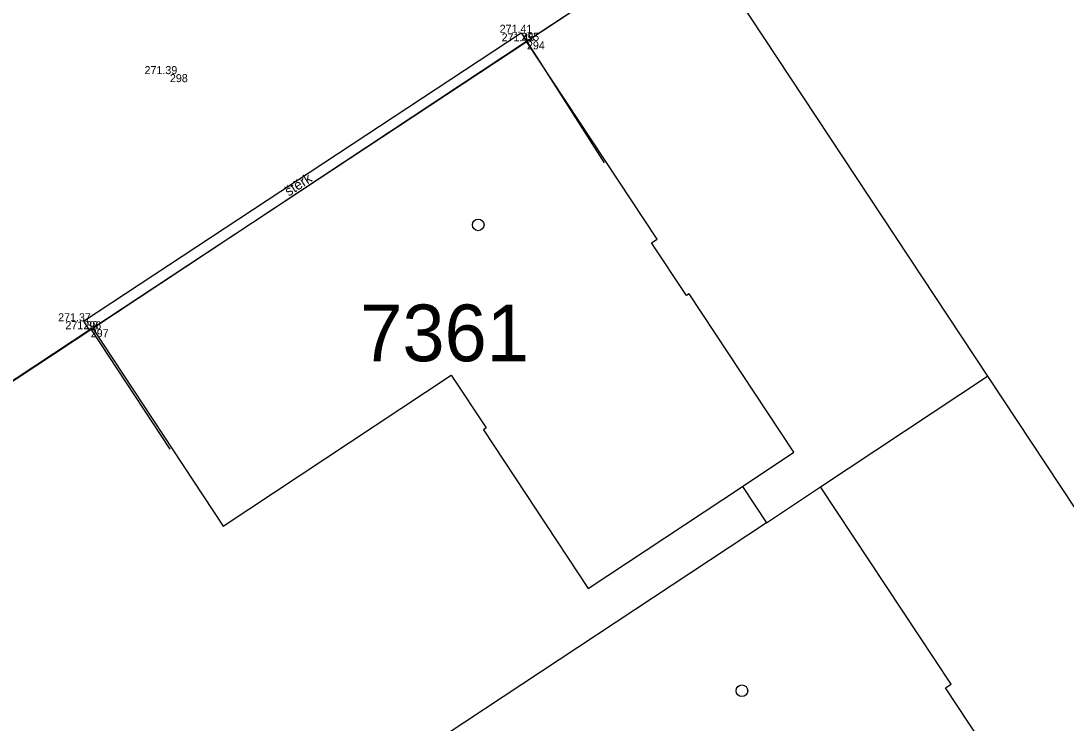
# Model space of a CAD drawing. Extents: x -771260 to -770828, y -1053564 to -1052811.
# Drawn here: x -770936.17 to -770904.82, y -1053239.34 to -1053218.28 of the extents above; entities that cross this region are included whole.
import ezdxf

# ---------------------------------------------------------------- set-up
doc = ezdxf.new("R2010")
doc.units = 0
for name, color, linetype in [('25_10_2019_budova', 7, 'Continuous'), ('25_10_2019_oploceni', 7, 'Continuous'), ('25_10_2019_popis_povrchu', 7, 'Continuous'), ('25_10_2019_sterk', 7, 'Continuous'), ('25_10_2019_zamereny_bod', 7, 'Continuous'), ('25_10_2019_zamereny_bod_cislo', 7, 'Continuous'), ('25_10_2019_zamereny_bod_vyska', 7, 'Continuous'), ('Default', 7, 'Continuous'), ('DKM_Hranice parcel', 7, 'Continuous'), ('DKM_Parcelní čísla', 7, 'Continuous'), ('DKM_Vnitřní kresba', 7, 'Continuous'), ('DKM_Značky budov', 7, 'Continuous')]:
    doc.layers.add(name, color=color, linetype=linetype)

# ---------------------------------------------------------------- blocks, each defined once
blk = doc.blocks.new('POINT_DISPLAY')
at = {"layer": 'Default'}
blk.add_line((0, 0), (0, 0), dxfattribs=at)

msp = doc.modelspace()

# ---------------------------------------------------------------- linework, layer by layer
at = {"layer": '25_10_2019_budova'}
for p, q in [((-770934.078, -1053227.528), (-770920.995, -1053218.897)), ((-770920.995, -1053218.897), (-770918.675, -1053222.536)), ((-770934.078, -1053227.528), (-770931.702, -1053231.13))]:
    msp.add_line(p, q, dxfattribs=at)
at = {"layer": '25_10_2019_oploceni'}
msp.add_line((-770934.078, -1053227.528), (-770941.8, -1053232.624), dxfattribs=at)
msp.add_lwpolyline([(-770916.046, -1053215.623), (-770917.956, -1053216.883), (-770918.354, -1053217.153), (-770920.995, -1053218.897)], dxfattribs=at)
at = {"layer": '25_10_2019_sterk'}
for p, q in [((-770934.298, -1053227.291), (-770921.166, -1053218.641)), ((-770921.166, -1053218.641), (-770920.995, -1053218.897)), ((-770934.298, -1053227.291), (-770934.122, -1053227.557))]:
    msp.add_line(p, q, dxfattribs=at)
at = {"layer": 'DKM_Hranice parcel'}
for p, q in [((-770916, -1053215.59), (-770907.18, -1053228.94)), ((-770934.02, -1053227.51), (-770950.44, -1053238.36)), ((-770907.18, -1053228.94), (-770898.36, -1053242.29)), ((-770913.81, -1053233.33), (-770925.2, -1053240.85))]:
    msp.add_line(p, q, dxfattribs=at)
for points in [[(-770918.35, -1053217.14), (-770921.01, -1053218.9), (-770934.02, -1053227.51)], [(-770934.02, -1053227.51), (-770930.11, -1053233.43), (-770923.27, -1053228.91), (-770922.22, -1053230.49), (-770922.3, -1053230.55), (-770919.16, -1053235.3), (-770914.53, -1053232.24), (-770913.81, -1053233.33)], [(-770913.81, -1053233.33), (-770912.19, -1053232.25), (-770907.18, -1053228.94)]]:
    msp.add_lwpolyline(points, dxfattribs=at)
at = {"layer": 'DKM_Vnitřní kresba'}
for p, q in [((-770917.09, -1053224.83), (-770921.01, -1053218.9)), ((-770917.26, -1053224.94), (-770917.09, -1053224.83)), ((-770916.21, -1053226.52), (-770917.26, -1053224.94)), ((-770916.13, -1053226.47), (-770916.21, -1053226.52)), ((-770912.99, -1053231.22), (-770916.13, -1053226.47)), ((-770914.53, -1053232.24), (-770912.99, -1053231.22)), ((-770908.27, -1053238.17), (-770912.19, -1053232.25)), ((-770908.44, -1053238.28), (-770908.27, -1053238.17)), ((-770907.39, -1053239.87), (-770908.44, -1053238.28))]:
    msp.add_line(p, q, dxfattribs=at)
at = {"layer": 'DKM_Značky budov'}
for centre in [(-770922.457, -1053224.399), (-770914.547, -1053238.369)]:
    msp.add_circle(centre, 0.175, dxfattribs=at)

# ---------------------------------------------------------------- block references
at = {"layer": '25_10_2019_zamereny_bod', "xscale": 0.1, "yscale": 0.10000000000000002}
for p in [(-770921.166, -1053218.641), (-770920.995, -1053218.897), (-770931.704, -1053219.88), (-770934.298, -1053227.291), (-770934.078, -1053227.528)]:
    msp.add_blockref('POINT_DISPLAY', p, dxfattribs=at)

# ---------------------------------------------------------------- texts
at = {"layer": '25_10_2019_popis_povrchu'}
msp.add_text('štěrk', height=0.3, rotation=33.1065, dxfattribs=at).set_placement((-770928.139, -1053223.553))
at = {"layer": '25_10_2019_zamereny_bod_cislo'}
for s, p in [('295', (-770921.166, -1053218.881)), ('294', (-770920.995, -1053219.137)), ('298', (-770931.704, -1053220.12)), ('296', (-770934.298, -1053227.531)), ('297', (-770934.078, -1053227.768))]:
    msp.add_text(s, height=0.24, dxfattribs=at).set_placement(p)
at = {"layer": '25_10_2019_zamereny_bod_vyska'}
for s, p in [('271.41 ', (-770921.813, -1053218.641)), ('271.45 ', (-770921.755, -1053218.897)), ('271.39 ', (-770932.465, -1053219.88)), ('271.37 ', (-770935.057, -1053227.291)), ('271.38 ', (-770934.838, -1053227.528))]:
    msp.add_text(s, height=0.24, dxfattribs=at).set_placement(p)
at = {"layer": 'DKM_Parcelní čísla'}
msp.add_text('7361', height=1.7, dxfattribs=at).set_placement((-770925.994, -1053228.489))

doc.saveas('drawing.dxf')
